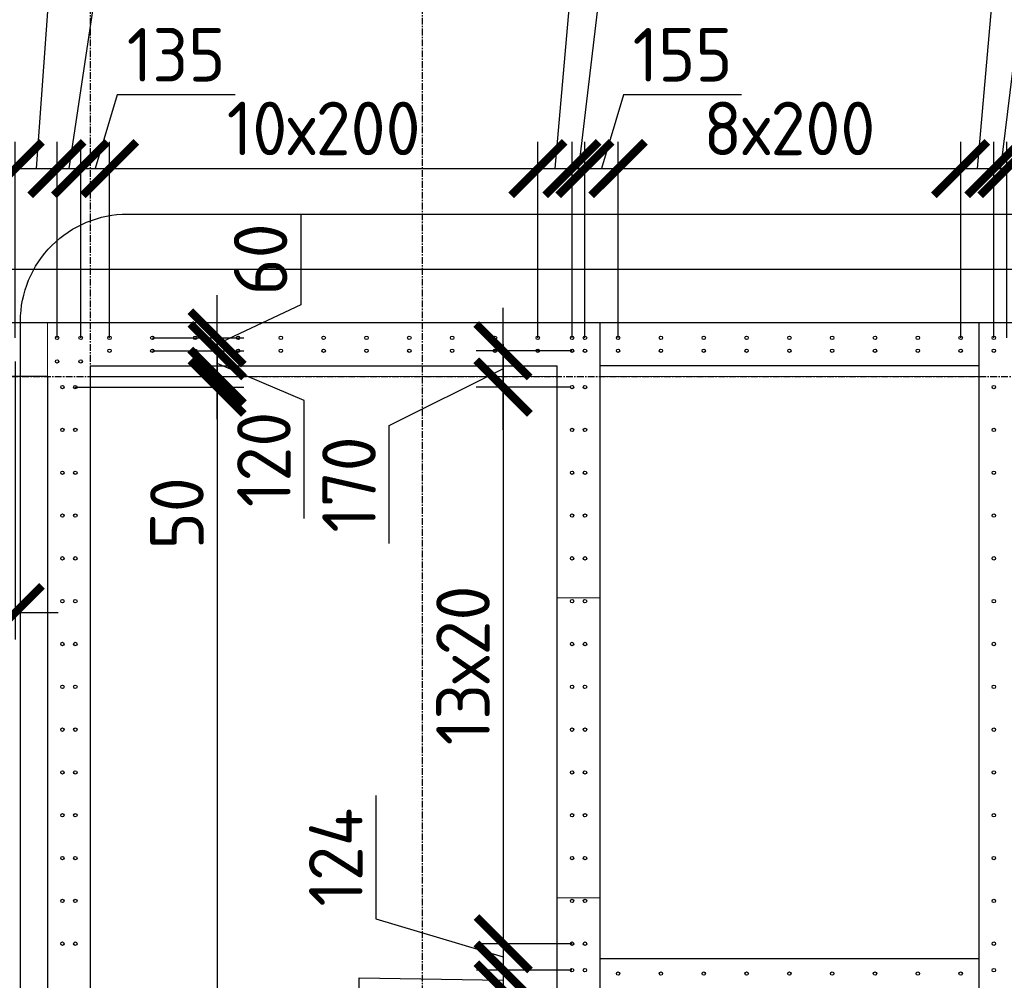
# Model space of a CAD drawing. Header units: millimetres. Extents: x -93479 to 1057970, y -66333 to 172656.
# Tile 454 of 473: x 997530 to 1002128, y 49840 to 54328. Entities that reach past the tile are written whole.
import ezdxf

# ---------------------------------------------------------------- set-up
doc = ezdxf.new("R2010")
doc.units = ezdxf.units.MM
doc.linetypes.add('______5', pattern=[1100, 800, -100, 100, -100])
doc.linetypes.add('осевая', pattern=[50.8, 31.75, -6.35, 6.35, -6.35])
for name, color, linetype, lineweight in [('0 Фундамент', 5, 'Continuous', 30), ('1 Стены', 3, 'Continuous', 30), ('Оси', 40, '______5', 18), ('размер', 1, 'Continuous', 25), ('РАЗМЕРЫ', 7, 'Continuous', 9), ('СТЕНЫ', 3, 'Continuous', 30)]:
    doc.layers.add(name, color=color, linetype=linetype, lineweight=lineweight)
doc.styles.add('GOST-2.304_Type-B', font='GOST_Common.ttf')
doc.dimstyles.new('СПДС', dxfattribs={"dimscale": 100, "dimtxt": 2.5, "dimasz": 2.5, "dimexe": 1.25, "dimexo": 0, "dimtad": 1, "dimdec": 0, "dimtxsty": 'GOST-2.304_Type-B', "dimblk": 'ARCHTICK', "dimcen": 2.5, "dimdle": 2, "dimadec": 0, "dimazin": 2, "dimtfac": 0.75, "dimtdec": 0, "dimtmove": 1, "dimatfit": 3, "dimfxl": 1, "dimtolj": 1, "dimarcsym": 1})

# ---------------------------------------------------------------- blocks, each defined once
blk = doc.blocks.new('_ArchTick')
at = {"color": 0, "linetype": 'ByBlock', "const_width": 0.15}
blk.add_lwpolyline([(-0.5, -0.5), (0.5, 0.5)], dxfattribs=at)
blk = doc.blocks.new('*D1249')
at = {"layer": 'DEFPOINTS', "color": 0, "ltscale": 100, "transparency": 16777216}
for p in [(995309.2, 52731.4), (997509.2, 52731.4), (997509.2, 51558)]:
    blk.add_point(p, dxfattribs=at)
at = {"layer": 'РАЗМЕРЫ', "color": 0, "lineweight": -2, "transparency": 16777216}
for p, q in [((995309.2, 52731.4), (995309.2, 51433)), ((997509.2, 52731.4), (997509.2, 51433)), ((995109.2, 51558), (997709.2, 51558))]:
    blk.add_line(p, q, dxfattribs=at)
at = {"layer": 'РАЗМЕРЫ', "color": 0, "lineweight": -2, "ltscale": 100, "transparency": 16777216, "xscale": 250, "yscale": 250, "zscale": 250, "rotation": 180}
blk.add_blockref('_ArchTick', (995309.2, 51558), dxfattribs=at)
at = {"layer": 'РАЗМЕРЫ', "color": 0, "lineweight": -2, "ltscale": 100, "transparency": 16777216, "xscale": 250, "yscale": 250, "zscale": 250}
blk.add_blockref('_ArchTick', (997509.2, 51558), dxfattribs=at)
at = {"layer": 'РАЗМЕРЫ', "color": 0, "ltscale": 100, "transparency": 16777216, "insert": (996409.2, 51745.6), "char_height": 250, "attachment_point": 5, "style": 'GOST-2.304_Type-B'}
blk.add_mtext('\\A1;11х200', dxfattribs=at)
blk = doc.blocks.new('*D1304')
at = {"layer": 'DEFPOINTS', "color": 0, "ltscale": 100, "transparency": 16777216}
for p in [(997704.2, 53632.3), (997509.2, 52841.7), (997704.2, 52841.7)]:
    blk.add_point(p, dxfattribs=at)
at = {"layer": 'РАЗМЕРЫ', "color": 0, "lineweight": -2, "transparency": 16777216}
for p, q in [((997697.3, 54893.7), (997606.7, 53632.3)), ((998247.7, 54893.7), (997697.3, 54893.7)), ((997509.2, 52841.7), (997509.2, 53757.3)), ((997704.2, 52841.7), (997704.2, 53757.3)), ((997309.2, 53632.3), (997904.2, 53632.3))]:
    blk.add_line(p, q, dxfattribs=at)
at = {"layer": 'РАЗМЕРЫ', "color": 0, "lineweight": -2, "ltscale": 100, "transparency": 16777216, "xscale": 250, "yscale": 250, "zscale": 250, "rotation": 180}
blk.add_blockref('_ArchTick', (997509.2, 53632.3), dxfattribs=at)
at = {"layer": 'РАЗМЕРЫ', "color": 0, "lineweight": -2, "ltscale": 100, "transparency": 16777216, "xscale": 250, "yscale": 250, "zscale": 250}
blk.add_blockref('_ArchTick', (997704.2, 53632.3), dxfattribs=at)
at = {"layer": 'РАЗМЕРЫ', "color": 0, "ltscale": 100, "transparency": 16777216, "insert": (997972.5, 55081.4), "char_height": 250, "attachment_point": 5, "style": 'GOST-2.304_Type-B'}
blk.add_mtext('\\A1;195', dxfattribs=at)
blk = doc.blocks.new('*D1305')
at = {"layer": 'DEFPOINTS', "color": 0, "ltscale": 100, "transparency": 16777216}
for p in [(997814.5, 53632.3), (997704.2, 52841.7), (997814.5, 52841.7)]:
    blk.add_point(p, dxfattribs=at)
at = {"layer": 'РАЗМЕРЫ', "color": 0, "lineweight": -2, "transparency": 16777216}
for p, q in [((997887.5, 54489.3), (997759.4, 53632.3)), ((998387.9, 54489.3), (997887.5, 54489.3)), ((997704.2, 52841.7), (997704.2, 53757.3)), ((997814.5, 52841.7), (997814.5, 53757.3)), ((997504.2, 53632.3), (998014.5, 53632.3))]:
    blk.add_line(p, q, dxfattribs=at)
at = {"layer": 'РАЗМЕРЫ', "color": 0, "lineweight": -2, "ltscale": 100, "transparency": 16777216, "xscale": 250, "yscale": 250, "zscale": 250}
blk.add_blockref('_ArchTick', (997704.2, 53632.3), dxfattribs=at)
at = {"layer": 'РАЗМЕРЫ', "color": 0, "lineweight": -2, "ltscale": 100, "transparency": 16777216, "xscale": 250, "yscale": 250, "zscale": 250, "rotation": 180}
blk.add_blockref('_ArchTick', (997814.5, 53632.3), dxfattribs=at)
at = {"layer": 'РАЗМЕРЫ', "color": 0, "ltscale": 100, "transparency": 16777216, "insert": (998137.7, 54676.9), "char_height": 250, "attachment_point": 5, "style": 'GOST-2.304_Type-B'}
blk.add_mtext('\\A1;110', dxfattribs=at)
blk = doc.blocks.new('*D1306')
at = {"layer": 'DEFPOINTS', "color": 0, "ltscale": 100, "transparency": 16777216}
for p in [(997949.3, 53632.3), (997814.5, 52841.7), (997949.3, 52841.7)]:
    blk.add_point(p, dxfattribs=at)
at = {"layer": 'РАЗМЕРЫ', "color": 0, "lineweight": -2, "transparency": 16777216}
for p, q in [((997985.1, 53976.1), (997881.9, 53632.3)), ((998535.5, 53976.1), (997985.1, 53976.1)), ((997814.5, 52841.7), (997814.5, 53757.3)), ((997949.3, 52841.7), (997949.3, 53757.3)), ((997614.5, 53632.3), (998149.3, 53632.3))]:
    blk.add_line(p, q, dxfattribs=at)
at = {"layer": 'РАЗМЕРЫ', "color": 0, "lineweight": -2, "ltscale": 100, "transparency": 16777216, "xscale": 250, "yscale": 250, "zscale": 250, "rotation": 180}
blk.add_blockref('_ArchTick', (997814.5, 53632.3), dxfattribs=at)
at = {"layer": 'РАЗМЕРЫ', "color": 0, "lineweight": -2, "ltscale": 100, "transparency": 16777216, "xscale": 250, "yscale": 250, "zscale": 250}
blk.add_blockref('_ArchTick', (997949.3, 53632.3), dxfattribs=at)
at = {"layer": 'РАЗМЕРЫ', "color": 0, "ltscale": 100, "transparency": 16777216, "insert": (998260.3, 54163.8), "char_height": 250, "attachment_point": 5, "style": 'GOST-2.304_Type-B'}
blk.add_mtext('\\A1;135', dxfattribs=at)
blk = doc.blocks.new('*D1307')
at = {"layer": 'DEFPOINTS', "color": 0, "ltscale": 100, "transparency": 16777216}
for p in [(999949.3, 53632.3), (997949.3, 52841.7), (999949.3, 52841.7)]:
    blk.add_point(p, dxfattribs=at)
at = {"layer": 'РАЗМЕРЫ', "color": 0, "lineweight": -2, "transparency": 16777216}
for p, q in [((997949.3, 52841.7), (997949.3, 53757.3)), ((999949.3, 52841.7), (999949.3, 53757.3)), ((997749.3, 53632.3), (1000149.3, 53632.3))]:
    blk.add_line(p, q, dxfattribs=at)
at = {"layer": 'РАЗМЕРЫ', "color": 0, "lineweight": -2, "ltscale": 100, "transparency": 16777216, "xscale": 250, "yscale": 250, "zscale": 250, "rotation": 180}
blk.add_blockref('_ArchTick', (997949.3, 53632.3), dxfattribs=at)
at = {"layer": 'РАЗМЕРЫ', "color": 0, "lineweight": -2, "ltscale": 100, "transparency": 16777216, "xscale": 250, "yscale": 250, "zscale": 250}
blk.add_blockref('_ArchTick', (999949.3, 53632.3), dxfattribs=at)
at = {"layer": 'РАЗМЕРЫ', "color": 0, "ltscale": 100, "transparency": 16777216, "insert": (998949.3, 53819.9), "char_height": 250, "attachment_point": 5, "style": 'GOST-2.304_Type-B'}
blk.add_mtext('\\A1;10х200', dxfattribs=at)
blk = doc.blocks.new('*D1308')
at = {"layer": 'DEFPOINTS', "color": 0, "ltscale": 100, "transparency": 16777216}
for p in [(1000109.3, 53632.3), (999949.3, 52841.7), (1000109.3, 52841.7)]:
    blk.add_point(p, dxfattribs=at)
at = {"layer": 'РАЗМЕРЫ', "color": 0, "lineweight": -2, "transparency": 16777216}
for p, q in [((1000132.5, 54816.7), (1000029.3, 53632.3)), ((1000682.9, 54816.7), (1000132.5, 54816.7)), ((999949.3, 52841.7), (999949.3, 53757.3)), ((1000109.3, 52841.7), (1000109.3, 53757.3)), ((999749.3, 53632.3), (1000309.3, 53632.3))]:
    blk.add_line(p, q, dxfattribs=at)
at = {"layer": 'РАЗМЕРЫ', "color": 0, "lineweight": -2, "ltscale": 100, "transparency": 16777216, "xscale": 250, "yscale": 250, "zscale": 250, "rotation": 180}
blk.add_blockref('_ArchTick', (999949.3, 53632.3), dxfattribs=at)
at = {"layer": 'РАЗМЕРЫ', "color": 0, "lineweight": -2, "ltscale": 100, "transparency": 16777216, "xscale": 250, "yscale": 250, "zscale": 250}
blk.add_blockref('_ArchTick', (1000109.3, 53632.3), dxfattribs=at)
at = {"layer": 'РАЗМЕРЫ', "color": 0, "ltscale": 100, "transparency": 16777216, "insert": (1000407.7, 55004.3), "char_height": 250, "attachment_point": 5, "style": 'GOST-2.304_Type-B'}
blk.add_mtext('\\A1;160', dxfattribs=at)
blk = doc.blocks.new('*D1309')
at = {"layer": 'DEFPOINTS', "color": 0, "ltscale": 100, "transparency": 16777216}
for p in [(1000169.7, 53632.3), (1000109.3, 52841.7), (1000169.7, 52841.7)]:
    blk.add_point(p, dxfattribs=at)
at = {"layer": 'РАЗМЕРЫ', "color": 0, "lineweight": -2, "transparency": 16777216}
for p, q in [((1000242.6, 54501.6), (1000139.5, 53632.3)), ((1000667.9, 54501.6), (1000242.6, 54501.6)), ((1000109.3, 52841.7), (1000109.3, 53757.3)), ((1000169.7, 52841.7), (1000169.7, 53757.3)), ((999909.3, 53632.3), (1000369.7, 53632.3))]:
    blk.add_line(p, q, dxfattribs=at)
at = {"layer": 'РАЗМЕРЫ', "color": 0, "lineweight": -2, "ltscale": 100, "transparency": 16777216, "xscale": 250, "yscale": 250, "zscale": 250}
blk.add_blockref('_ArchTick', (1000109.3, 53632.3), dxfattribs=at)
at = {"layer": 'РАЗМЕРЫ', "color": 0, "lineweight": -2, "ltscale": 100, "transparency": 16777216, "xscale": 250, "yscale": 250, "zscale": 250, "rotation": 180}
blk.add_blockref('_ArchTick', (1000169.7, 53632.3), dxfattribs=at)
at = {"layer": 'РАЗМЕРЫ', "color": 0, "ltscale": 100, "transparency": 16777216, "insert": (1000455.3, 54689.2), "char_height": 250, "attachment_point": 5, "style": 'GOST-2.304_Type-B'}
blk.add_mtext('\\A1;60', dxfattribs=at)
blk = doc.blocks.new('*D1310')
at = {"layer": 'DEFPOINTS', "color": 0, "ltscale": 100, "transparency": 16777216}
for p in [(1000324.3, 53632.3), (1000169.7, 52841.7), (1000324.3, 52841.7)]:
    blk.add_point(p, dxfattribs=at)
at = {"layer": 'РАЗМЕРЫ', "color": 0, "lineweight": -2, "transparency": 16777216}
for p, q in [((1000350.2, 53976.1), (1000247, 53632.3)), ((1000900.6, 53976.1), (1000350.2, 53976.1)), ((1000169.7, 52841.7), (1000169.7, 53757.3)), ((1000324.3, 52841.7), (1000324.3, 53757.3)), ((999969.7, 53632.3), (1000524.3, 53632.3))]:
    blk.add_line(p, q, dxfattribs=at)
at = {"layer": 'РАЗМЕРЫ', "color": 0, "lineweight": -2, "ltscale": 100, "transparency": 16777216, "xscale": 250, "yscale": 250, "zscale": 250, "rotation": 180}
blk.add_blockref('_ArchTick', (1000169.7, 53632.3), dxfattribs=at)
at = {"layer": 'РАЗМЕРЫ', "color": 0, "lineweight": -2, "ltscale": 100, "transparency": 16777216, "xscale": 250, "yscale": 250, "zscale": 250}
blk.add_blockref('_ArchTick', (1000324.3, 53632.3), dxfattribs=at)
at = {"layer": 'РАЗМЕРЫ', "color": 0, "ltscale": 100, "transparency": 16777216, "insert": (1000625.4, 54163.8), "char_height": 250, "attachment_point": 5, "style": 'GOST-2.304_Type-B'}
blk.add_mtext('\\A1;155', dxfattribs=at)
blk = doc.blocks.new('*D1311')
at = {"layer": 'DEFPOINTS', "color": 0, "ltscale": 100, "transparency": 16777216}
for p in [(1001924.3, 53632.3), (1000324.3, 52841.7), (1001924.3, 52841.7)]:
    blk.add_point(p, dxfattribs=at)
at = {"layer": 'РАЗМЕРЫ', "color": 0, "lineweight": -2, "transparency": 16777216}
for p, q in [((1000324.3, 52841.7), (1000324.3, 53757.3)), ((1001924.3, 52841.7), (1001924.3, 53757.3)), ((1000124.3, 53632.3), (1002124.3, 53632.3))]:
    blk.add_line(p, q, dxfattribs=at)
at = {"layer": 'РАЗМЕРЫ', "color": 0, "lineweight": -2, "ltscale": 100, "transparency": 16777216, "xscale": 250, "yscale": 250, "zscale": 250, "rotation": 180}
blk.add_blockref('_ArchTick', (1000324.3, 53632.3), dxfattribs=at)
at = {"layer": 'РАЗМЕРЫ', "color": 0, "lineweight": -2, "ltscale": 100, "transparency": 16777216, "xscale": 250, "yscale": 250, "zscale": 250}
blk.add_blockref('_ArchTick', (1001924.3, 53632.3), dxfattribs=at)
at = {"layer": 'РАЗМЕРЫ', "color": 0, "ltscale": 100, "transparency": 16777216, "insert": (1001124.3, 53819.9), "char_height": 250, "attachment_point": 5, "style": 'GOST-2.304_Type-B'}
blk.add_mtext('\\A1;8х200', dxfattribs=at)
blk = doc.blocks.new('*D1312')
at = {"layer": 'DEFPOINTS', "color": 0, "ltscale": 100, "transparency": 16777216}
for p in [(1002079.3, 53632.3), (1001924.3, 52841.7), (1002079.3, 52841.7)]:
    blk.add_point(p, dxfattribs=at)
at = {"layer": 'РАЗМЕРЫ', "color": 0, "lineweight": -2, "transparency": 16777216}
for p, q in [((1002105, 54820.7), (1002001.8, 53632.3)), ((1002655.4, 54820.7), (1002105, 54820.7)), ((1001924.3, 52841.7), (1001924.3, 53757.3)), ((1002079.3, 52841.7), (1002079.3, 53757.3)), ((1001724.3, 53632.3), (1002279.3, 53632.3))]:
    blk.add_line(p, q, dxfattribs=at)
at = {"layer": 'РАЗМЕРЫ', "color": 0, "lineweight": -2, "ltscale": 100, "transparency": 16777216, "xscale": 250, "yscale": 250, "zscale": 250, "rotation": 180}
blk.add_blockref('_ArchTick', (1001924.3, 53632.3), dxfattribs=at)
at = {"layer": 'РАЗМЕРЫ', "color": 0, "lineweight": -2, "ltscale": 100, "transparency": 16777216, "xscale": 250, "yscale": 250, "zscale": 250}
blk.add_blockref('_ArchTick', (1002079.3, 53632.3), dxfattribs=at)
at = {"layer": 'РАЗМЕРЫ', "color": 0, "ltscale": 100, "transparency": 16777216, "insert": (1002380.2, 55008.4), "char_height": 250, "attachment_point": 5, "style": 'GOST-2.304_Type-B'}
blk.add_mtext('\\A1;155', dxfattribs=at)
blk = doc.blocks.new('*D1313')
at = {"layer": 'DEFPOINTS', "color": 0, "ltscale": 100, "transparency": 16777216}
for p in [(1002139.7, 53632.3), (1002079.3, 52841.7), (1002139.7, 52841.7)]:
    blk.add_point(p, dxfattribs=at)
at = {"layer": 'РАЗМЕРЫ', "color": 0, "lineweight": -2, "transparency": 16777216}
for p, q in [((1002212.6, 54471.6), (1002109.5, 53632.3)), ((1002637.9, 54471.6), (1002212.6, 54471.6)), ((1002079.3, 52841.7), (1002079.3, 53757.3)), ((1002139.7, 52841.7), (1002139.7, 53757.3)), ((1001879.3, 53632.3), (1002339.7, 53632.3))]:
    blk.add_line(p, q, dxfattribs=at)
at = {"layer": 'РАЗМЕРЫ', "color": 0, "lineweight": -2, "ltscale": 100, "transparency": 16777216, "xscale": 250, "yscale": 250, "zscale": 250}
blk.add_blockref('_ArchTick', (1002079.3, 53632.3), dxfattribs=at)
at = {"layer": 'РАЗМЕРЫ', "color": 0, "lineweight": -2, "ltscale": 100, "transparency": 16777216, "xscale": 250, "yscale": 250, "zscale": 250, "rotation": 180}
blk.add_blockref('_ArchTick', (1002139.7, 53632.3), dxfattribs=at)
at = {"layer": 'РАЗМЕРЫ', "color": 0, "ltscale": 100, "transparency": 16777216, "insert": (1002425.3, 54659.3), "char_height": 250, "attachment_point": 5, "style": 'GOST-2.304_Type-B'}
blk.add_mtext('\\A1;60', dxfattribs=at)
blk = doc.blocks.new('*D1314')
at = {"layer": 'DEFPOINTS', "color": 0, "ltscale": 100, "transparency": 16777216}
for p in [(1002334.3, 53632.3), (1002139.7, 52841.7), (1002334.3, 52841.7)]:
    blk.add_point(p, dxfattribs=at)
at = {"layer": 'РАЗМЕРЫ', "color": 0, "lineweight": -2, "transparency": 16777216}
for p, q in [((1002340.2, 53976.1), (1002237, 53632.3)), ((1002890.6, 53976.1), (1002340.2, 53976.1)), ((1002139.7, 52841.7), (1002139.7, 53757.3)), ((1002334.3, 52841.7), (1002334.3, 53757.3)), ((1001939.7, 53632.3), (1002534.3, 53632.3))]:
    blk.add_line(p, q, dxfattribs=at)
at = {"layer": 'РАЗМЕРЫ', "color": 0, "lineweight": -2, "ltscale": 100, "transparency": 16777216, "xscale": 250, "yscale": 250, "zscale": 250, "rotation": 180}
blk.add_blockref('_ArchTick', (1002139.7, 53632.3), dxfattribs=at)
at = {"layer": 'РАЗМЕРЫ', "color": 0, "lineweight": -2, "ltscale": 100, "transparency": 16777216, "xscale": 250, "yscale": 250, "zscale": 250}
blk.add_blockref('_ArchTick', (1002334.3, 53632.3), dxfattribs=at)
at = {"layer": 'РАЗМЕРЫ', "color": 0, "ltscale": 100, "transparency": 16777216, "insert": (1002615.4, 54163.8), "char_height": 250, "attachment_point": 5, "style": 'GOST-2.304_Type-B'}
blk.add_mtext('\\A1;195', dxfattribs=at)
blk = doc.blocks.new('*D1319')
at = {"layer": 'DEFPOINTS', "color": 0, "ltscale": 100, "transparency": 16777216}
for p in [(997859.2, 52661.4), (997789.5, 52611.4), (998451.6, 52611.4)]:
    blk.add_point(p, dxfattribs=at)
at = {"layer": 'РАЗМЕРЫ', "color": 0, "lineweight": -2, "transparency": 16777216}
for p, q in [((998451.6, 52861.4), (998451.6, 52411.4)), ((997859.2, 52661.4), (998576.6, 52661.4)), ((997789.5, 52611.4), (998576.6, 52611.4)), ((998451.6, 52611.4), (998451.6, 51809.5))]:
    blk.add_line(p, q, dxfattribs=at)
at = {"layer": 'РАЗМЕРЫ', "color": 0, "lineweight": -2, "ltscale": 100, "transparency": 16777216, "xscale": 250, "yscale": 250, "zscale": 250}
for p, rotation in [((998451.6, 52661.4), 270), ((998451.6, 52611.4), 90)]:
    blk.add_blockref('_ArchTick', p, dxfattribs=dict(at, rotation=rotation))
at = {"layer": 'РАЗМЕРЫ', "color": 0, "ltscale": 100, "transparency": 16777216, "insert": (998264, 52022.1), "char_height": 250, "attachment_point": 5, "rotation": 90, "style": 'GOST-2.304_Type-B'}
blk.add_mtext('\\A1;50', dxfattribs=at)
blk = doc.blocks.new('*D1320')
at = {"layer": 'DEFPOINTS', "color": 0, "ltscale": 100, "transparency": 16777216}
for p in [(997839.3, 52611.4), (997889.5, 45811.4), (998451.6, 45811.4)]:
    blk.add_point(p, dxfattribs=at)
at = {"layer": 'РАЗМЕРЫ', "color": 0, "lineweight": -2, "transparency": 16777216}
for p, q in [((998451.6, 52811.4), (998451.6, 45611.4)), ((997839.3, 52611.4), (998576.6, 52611.4)), ((997889.5, 45811.4), (998576.6, 45811.4))]:
    blk.add_line(p, q, dxfattribs=at)
at = {"layer": 'РАЗМЕРЫ', "color": 0, "lineweight": -2, "ltscale": 100, "transparency": 16777216, "xscale": 250, "yscale": 250, "zscale": 250}
for p, rotation in [((998451.6, 52611.4), 90), ((998451.6, 45811.4), 270)]:
    blk.add_blockref('_ArchTick', p, dxfattribs=dict(at, rotation=rotation))
at = {"layer": 'РАЗМЕРЫ', "color": 0, "ltscale": 100, "transparency": 16777216, "insert": (998264, 49211.4), "char_height": 250, "attachment_point": 5, "rotation": 90, "style": 'GOST-2.304_Type-B'}
blk.add_mtext('\\A1;34х200', dxfattribs=at)
blk = doc.blocks.new('*D1325')
at = {"layer": 'DEFPOINTS', "color": 0, "ltscale": 100, "transparency": 16777216}
for p in [(1000109.3, 52781.4), (999786.7, 52611.4), (1000101.3, 52611.4)]:
    blk.add_point(p, dxfattribs=at)
at = {"layer": 'РАЗМЕРЫ', "color": 0, "lineweight": -2, "transparency": 16777216}
for p, q in [((999786.7, 52981.4), (999786.7, 52411.4)), ((1000109.3, 52781.4), (999661.7, 52781.4)), ((999255.4, 52431.7), (999786.7, 52696.4)), ((1000101.3, 52611.4), (999661.7, 52611.4)), ((999255.4, 51881.2), (999255.4, 52431.7))]:
    blk.add_line(p, q, dxfattribs=at)
at = {"layer": 'РАЗМЕРЫ', "color": 0, "lineweight": -2, "ltscale": 100, "transparency": 16777216, "xscale": 250, "yscale": 250, "zscale": 250}
for p, rotation in [((999786.7, 52781.4), 90), ((999786.7, 52611.4), 270)]:
    blk.add_blockref('_ArchTick', p, dxfattribs=dict(at, rotation=rotation))
at = {"layer": 'РАЗМЕРЫ', "color": 0, "ltscale": 100, "transparency": 16777216, "insert": (999067.6, 52156.4), "char_height": 250, "attachment_point": 5, "rotation": 90, "style": 'GOST-2.304_Type-B'}
blk.add_mtext('\\A1;170', dxfattribs=at)
blk = doc.blocks.new('*D1326')
at = {"layer": 'DEFPOINTS', "color": 0, "ltscale": 100, "transparency": 16777216}
for p in [(1000101.3, 52611.4), (999787.7, 50011.4), (1000109.3, 50011.4)]:
    blk.add_point(p, dxfattribs=at)
at = {"layer": 'РАЗМЕРЫ', "color": 0, "lineweight": -2, "transparency": 16777216}
for p, q in [((999787.7, 52811.4), (999787.7, 49811.4)), ((1000101.3, 52611.4), (999662.7, 52611.4)), ((1000109.3, 50011.4), (999662.7, 50011.4))]:
    blk.add_line(p, q, dxfattribs=at)
at = {"layer": 'РАЗМЕРЫ', "color": 0, "lineweight": -2, "ltscale": 100, "transparency": 16777216, "xscale": 250, "yscale": 250, "zscale": 250}
for p, rotation in [((999787.7, 52611.4), 90), ((999787.7, 50011.4), 270)]:
    blk.add_blockref('_ArchTick', p, dxfattribs=dict(at, rotation=rotation))
at = {"layer": 'РАЗМЕРЫ', "color": 0, "ltscale": 100, "transparency": 16777216, "insert": (999600.1, 51311.4), "char_height": 250, "attachment_point": 5, "rotation": 90, "style": 'GOST-2.304_Type-B'}
blk.add_mtext('\\A1;13х20', dxfattribs=at)
blk = doc.blocks.new('*D1327')
at = {"layer": 'DEFPOINTS', "color": 0, "ltscale": 100, "transparency": 16777216}
for p in [(1000109.3, 50011.4), (999787.7, 49887.7), (1000109, 49887.7)]:
    blk.add_point(p, dxfattribs=at)
at = {"layer": 'РАЗМЕРЫ', "color": 0, "lineweight": -2, "transparency": 16777216}
for p, q in [((999193.6, 50703.2), (999193.6, 50127.8)), ((999787.7, 50211.4), (999787.7, 49687.7)), ((999193.6, 50127.8), (999787.7, 49949.5)), ((1000109.3, 50011.4), (999662.7, 50011.4)), ((1000109, 49887.7), (999662.7, 49887.7))]:
    blk.add_line(p, q, dxfattribs=at)
at = {"layer": 'РАЗМЕРЫ', "color": 0, "lineweight": -2, "ltscale": 100, "transparency": 16777216, "xscale": 250, "yscale": 250, "zscale": 250}
for p, rotation in [((999787.7, 50011.4), 270), ((999787.7, 49887.7), 90)]:
    blk.add_blockref('_ArchTick', p, dxfattribs=dict(at, rotation=rotation))
at = {"layer": 'РАЗМЕРЫ', "color": 0, "ltscale": 100, "transparency": 16777216, "insert": (999005.9, 50415.5), "char_height": 250, "attachment_point": 5, "rotation": 90, "style": 'GOST-2.304_Type-B'}
blk.add_mtext('\\A1;124', dxfattribs=at)
blk = doc.blocks.new('*D1328')
at = {"layer": 'DEFPOINTS', "color": 0, "ltscale": 100, "transparency": 16777216}
for p in [(1000109, 49887.7), (999787.7, 49795.4), (1000109, 49795.4)]:
    blk.add_point(p, dxfattribs=at)
at = {"layer": 'РАЗМЕРЫ', "color": 0, "lineweight": -2, "transparency": 16777216}
for p, q in [((999787.7, 50087.7), (999787.7, 49595.4)), ((999115.6, 49427.3), (999115.6, 49852.6)), ((999115.6, 49852.6), (999787.7, 49841.5)), ((1000109, 49887.7), (999662.7, 49887.7)), ((1000109, 49795.4), (999662.7, 49795.4))]:
    blk.add_line(p, q, dxfattribs=at)
at = {"layer": 'РАЗМЕРЫ', "color": 0, "lineweight": -2, "ltscale": 100, "transparency": 16777216, "xscale": 250, "yscale": 250, "zscale": 250}
for p, rotation in [((999787.7, 49887.7), 270), ((999787.7, 49795.4), 90)]:
    blk.add_blockref('_ArchTick', p, dxfattribs=dict(at, rotation=rotation))
at = {"layer": 'РАЗМЕРЫ', "color": 0, "ltscale": 100, "transparency": 16777216, "insert": (998928, 49639.9), "char_height": 250, "attachment_point": 5, "rotation": 90, "style": 'GOST-2.304_Type-B'}
blk.add_mtext('\\A1;92', dxfattribs=at)
blk = doc.blocks.new('*D1329')
at = {"layer": 'DEFPOINTS', "color": 0, "ltscale": 100, "transparency": 16777216}
for p in [(1000109, 49795.4), (999787.7, 49611.4), (1000109.3, 49611.4)]:
    blk.add_point(p, dxfattribs=at)
at = {"layer": 'РАЗМЕРЫ', "color": 0, "lineweight": -2, "transparency": 16777216}
for p, q in [((999787.7, 49995.4), (999787.7, 49411.4)), ((1000109, 49795.4), (999662.7, 49795.4)), ((999206.9, 49510.4), (999787.7, 49703.4)), ((1000109.3, 49611.4), (999662.7, 49611.4)), ((999206.9, 48934.9), (999206.9, 49510.4))]:
    blk.add_line(p, q, dxfattribs=at)
at = {"layer": 'РАЗМЕРЫ', "color": 0, "lineweight": -2, "ltscale": 100, "transparency": 16777216, "xscale": 250, "yscale": 250, "zscale": 250}
for p, rotation in [((999787.7, 49795.4), 90), ((999787.7, 49611.4), 270)]:
    blk.add_blockref('_ArchTick', p, dxfattribs=dict(at, rotation=rotation))
at = {"layer": 'РАЗМЕРЫ', "color": 0, "ltscale": 100, "transparency": 16777216, "insert": (999019.4, 49222.6), "char_height": 250, "attachment_point": 5, "rotation": 90, "style": 'GOST-2.304_Type-B'}
blk.add_mtext('\\A1;184', dxfattribs=at)
blk = doc.blocks.new('оси2')
at = {"layer": 'Оси', "color": 7, "linetype": 'осевая', "lineweight": 25, "transparency": 33554687}
for p, q in [((1003495.5, 5465.4), (1003495.5, -20739.3)), ((1005045.5, 5465.4), (1005045.5, -20739.3)), ((979200, 1707.1), (1032582.1, 1707.1))]:
    blk.add_line(p, q, dxfattribs=at)
blk = doc.blocks.new('*D1453')
at = {"layer": 'DEFPOINTS', "color": 0, "ltscale": 100, "transparency": 16777216}
for p in [(998149.3, 52781.4), (998451.6, 52781.4), (997859.2, 52661.4)]:
    blk.add_point(p, dxfattribs=at)
at = {"layer": 'РАЗМЕРЫ', "color": 0, "lineweight": -2, "transparency": 16777216}
for p, q in [((998451.6, 52461.4), (998451.6, 52981.4)), ((998149.3, 52781.4), (998576.6, 52781.4)), ((998857.9, 52548.8), (998451.6, 52721.4)), ((997859.2, 52661.4), (998576.6, 52661.4)), ((998857.9, 51998.4), (998857.9, 52548.8))]:
    blk.add_line(p, q, dxfattribs=at)
at = {"layer": 'РАЗМЕРЫ', "color": 0, "lineweight": -2, "ltscale": 100, "transparency": 16777216, "xscale": 250, "yscale": 250, "zscale": 250}
for p, rotation in [((998451.6, 52781.4), 270), ((998451.6, 52661.4), 90)]:
    blk.add_blockref('_ArchTick', p, dxfattribs=dict(at, rotation=rotation))
at = {"layer": 'РАЗМЕРЫ', "color": 0, "ltscale": 100, "transparency": 16777216, "insert": (998670.2, 52273.6), "char_height": 250, "attachment_point": 5, "rotation": 90, "style": 'GOST-2.304_Type-B'}
blk.add_mtext('\\A1;120', dxfattribs=at)
blk = doc.blocks.new('*D1454')
at = {"layer": 'DEFPOINTS', "color": 0, "ltscale": 100, "transparency": 16777216}
for p in [(998149.3, 52841.7), (998451.6, 52841.7), (998149.3, 52781.4)]:
    blk.add_point(p, dxfattribs=at)
at = {"layer": 'РАЗМЕРЫ', "color": 0, "lineweight": -2, "transparency": 16777216}
for p, q in [((998842.4, 53421), (998842.4, 52995.7)), ((998451.6, 52581.4), (998451.6, 53041.7)), ((998842.4, 52995.7), (998451.6, 52811.5)), ((998149.3, 52841.7), (998576.6, 52841.7)), ((998149.3, 52781.4), (998576.6, 52781.4))]:
    blk.add_line(p, q, dxfattribs=at)
at = {"layer": 'РАЗМЕРЫ', "color": 0, "lineweight": -2, "ltscale": 100, "transparency": 16777216, "xscale": 250, "yscale": 250, "zscale": 250}
for p, rotation in [((998451.6, 52841.7), 270), ((998451.6, 52781.4), 90)]:
    blk.add_blockref('_ArchTick', p, dxfattribs=dict(at, rotation=rotation))
at = {"layer": 'РАЗМЕРЫ', "color": 0, "ltscale": 100, "transparency": 16777216, "insert": (998654.8, 53208.3), "char_height": 250, "attachment_point": 5, "rotation": 90, "style": 'GOST-2.304_Type-B'}
blk.add_mtext('\\A1;60', dxfattribs=at)

msp = doc.modelspace()

# ---------------------------------------------------------------- linework, layer by layer
at = {"layer": '0 Фундамент', "color": 7}
msp.add_lwpolyline([(1014559.3, 53161.4), (984639.3, 53161.4)], dxfattribs=at)
at = {"layer": '1 Стены', "color": 7, "lineweight": 0}
for p, q in [((997659.3, 45261.4, -360), (997659.3, 52911.4, -360)), ((997659.3, 52911.4, -360), (1005009.3, 52911.4, -360)), ((1000039.3, 52661.4, -360), (997859.3, 52661.4, -360)), ((997859.3, 52661.4, -360), (997859.3, 45261.4, -360)), ((1000039.3, 45961.4, -360), (1000039.3, 52661.4, -360)), ((1000239.3, 52661.4, -360), (1002009.3, 52661.4, -160)), ((1000239.3, 49941.4, -160), (1002009.3, 49941.4, -360))]:
    msp.add_line(p, q, dxfattribs=at)
at = {"layer": '1 Стены', "color": 7, "lineweight": 0, "elevation": -160}
for points in [[(1002009.3, 49941.4), (1002009.3, 52911.4)], [(1000239.3, 52661.4), (1000239.3, 49941.4)]]:
    msp.add_lwpolyline(points, dxfattribs=at)
at = {"layer": '1 Стены', "color": 7, "lineweight": 0}
msp.add_lwpolyline([(1000238.9, 51626.4), (1000038.9, 51626.4), (1000038.9, 50226.4), (1000238.9, 50226.4)], close=True, dxfattribs=at)
at = {"layer": 'размер', "color": 7, "lineweight": 30}
msp.add_lwpolyline([(998033.4, 53419.7), (1004760.5, 53419.7, -0.414214), (1005260.5, 52919.7), (1005260.5, 46445.8, -0.414214), (1004760.5, 45945.8), (998033.4, 45945.8, -0.414214), (997533.4, 46445.8), (997533.4, 52919.7, -0.414214)], format="xyb", close=True, dxfattribs=at)
at = {"layer": 'РАЗМЕРЫ', "color": 7, "linetype": 'Continuous', "lineweight": 30}
for centre in [(997704.2, 52841.7), (997814.5, 52841.7), (997949.3, 52841.7, -360), (998149.3, 52841.7, -360), (998349.3, 52841.7, -360), (998549.3, 52841.7, -360), (998749.3, 52841.7, -360), (998949.3, 52841.7, -360), (999149.3, 52841.7, -360), (999349.3, 52841.7, -360), (999549.3, 52841.7, -360), (999749.3, 52841.7, -360), (999949.3, 52841.7, -360), (1000109.3, 52841.7, -360), (1000169.7, 52841.7, -360), (1000324.3, 52841.7, -360), (1000524.3, 52841.7, -360), (1000724.3, 52841.7, -360), (1000924.3, 52841.7, -360), (1001124.3, 52841.7, -360), (1001324.3, 52841.7, -360), (1001524.3, 52841.7, -360), (1001724.3, 52841.7, -360), (1001924.3, 52841.7, -360), (1002079.3, 52841.7, -360), (997949.3, 52781.4, -360), (998149.3, 52781.4, -360), (998349.3, 52781.4, -360), (998549.3, 52781.4, -360), (998749.3, 52781.4, -360), (998949.3, 52781.4, -360), (999149.3, 52781.4, -360), (999349.3, 52781.4, -360), (999549.3, 52781.4, -360), (999749.3, 52781.4, -360), (999949.3, 52781.4, -360), (1000109.3, 52781.4, -360), (1000169.7, 52781.4, -360), (1000324.3, 52781.4, -360), (1000524.3, 52781.4, -360), (1000724.3, 52781.4, -360), (1000924.3, 52781.4, -360), (1001124.3, 52781.4, -360), (1001324.3, 52781.4, -360), (1001524.3, 52781.4, -360), (1001724.3, 52781.4, -360), (1001924.3, 52781.4, -360), (1002079.3, 52781.4, -360), (997704.2, 52731.4), (997814.5, 52731.4), (997729.2, 52611.4), (997789.5, 52611.4), (1000109.3, 52611.4, -360), (1000169.7, 52611.4, -360), (1002079.3, 52611.4, -360), (997729.2, 52411.4), (997789.5, 52411.4), (1000109.3, 52411.4, -360), (1000169.7, 52411.4, -360), (1002079.3, 52411.4, -360), (997729.2, 52211.4), (997789.5, 52211.4), (1000109.3, 52211.4, -360), (1000169.7, 52211.4, -360), (1002079.3, 52211.4, -360), (997729.2, 52011.4), (997789.5, 52011.4), (1000109.3, 52011.4, -360), (1000169.7, 52011.4, -360), (1002079.3, 52011.4, -360), (997729.2, 51811.4), (997789.5, 51811.4), (1000109.3, 51811.4, -360), (1000169.7, 51811.4, -360), (1002079.3, 51811.4, -360), (997729.2, 51611.4), (997789.5, 51611.4), (1000109.3, 51611.4, -360), (1000169.7, 51611.4, -360), (1002079.3, 51611.4, -360), (997729.2, 51411.4), (997789.5, 51411.4), (1000109.3, 51411.4, -360), (1000169.7, 51411.4, -360), (1002079.3, 51411.4, -360), (997729.2, 51211.4), (997789.5, 51211.4), (1000109.3, 51211.4, -360), (1000169.7, 51211.4, -360), (1002079.3, 51211.4, -360), (997729.2, 51011.4), (997789.5, 51011.4), (1000109.3, 51011.4, -360), (1000169.7, 51011.4, -360), (1002079.3, 51011.4, -360), (997729.2, 50811.4), (997789.5, 50811.4), (1000109.3, 50811.4, -360), (1000169.7, 50811.4, -360), (1002079.3, 50811.4, -360), (997729.2, 50611.4), (997789.5, 50611.4), (1000109.3, 50611.4, -360), (1000169.7, 50611.4, -360), (1002079.3, 50611.4, -360), (997729.2, 50411.4), (997789.5, 50411.4), (1000109.3, 50411.4, -360), (1000169.7, 50411.4, -360), (1002079.3, 50411.4, -360), (997729.2, 50211.4), (997789.5, 50211.4), (1000109.3, 50211.4, -360), (1000169.7, 50211.4, -360), (1002079.3, 50211.4, -360), (997729.2, 50011.4), (997789.5, 50011.4), (1000109.3, 50011.4, -360), (1000169.7, 50011.4, -360), (1002079.3, 50011.4, -360), (1000109, 49887.7, -360), (1000169.3, 49887.7, -360), (1002079.3, 49887.7, -360), (1000324.3, 49871.7, -360), (1000524.3, 49871.7, -360), (1000724.3, 49871.7, -360), (1000924.3, 49871.7, -360), (1001124.3, 49871.7, -360), (1001324.3, 49871.7, -360), (1001524.3, 49871.7, -360), (1001724.3, 49871.7, -360), (1001924.3, 49871.7, -360)]:
    msp.add_circle(centre, 8, dxfattribs=at)
at = {"layer": 'СТЕНЫ', "color": 7, "linetype": 'Continuous', "transparency": 33554687}
for p, q in [((1025059.2, 52911.4, 360), (977509.2, 52911.4, 360)), ((1000239.2, 52911.4, 360), (1000239.2, 45961.4, 360)), ((1000239.2, 52911.4, 360), (1000239.2, 52911.4, 360)), ((1002009.2, 52911.4, 360), (1002009.2, 45961.4, 360)), ((1002009.2, 52911.4, 360), (1002009.2, 52911.4, 360)), ((997859.2, 52711.4, 360), (997859.2, 46511.4, 360)), ((997859.2, 52711.4, 360), (997859.2, 52711.4, 360)), ((997859.2, 52711.4, 360), (1000039.2, 52711.4, 360)), ((1000039.2, 45961.4, 360), (1000039.2, 52711.4, 360)), ((1000039.2, 52711.4, 360), (1000039.2, 52711.4, 360)), ((1000239.2, 52711.4, 360), (1000239.2, 52711.4, 360)), ((1002009.2, 52711.4, 360), (1000239.2, 52711.4, 360)), ((1002009.2, 52711.4, 360), (1002009.2, 52711.4, 360)), ((997659.2, 52661.4, 360), (991359.2, 52661.4, 360)), ((997659.2, 52661.4, 360), (997659.2, 52661.4, 360)), ((997659.2, 52661.4, 360), (997659.2, 45261.4, 360)), ((1000239.2, 49941.4, 360), (1000239.2, 49941.4, 360)), ((1002009.2, 49941.4, 360), (1000239.2, 49941.4, 360)), ((1002009.2, 49941.4, 360), (1002009.2, 49941.4, 360))]:
    msp.add_line(p, q, dxfattribs=at)

# ---------------------------------------------------------------- block references
at = {"layer": 'РАЗМЕРЫ', "color": 7}
msp.add_blockref('оси2', (-5636.2, 50954.2, -360), dxfattribs=at)

# ---------------------------------------------------------------- dimensions: what is measured, and where the dimension line sits
for base, p1, p2, picture, middle in [((997704.2, 53632.3), (997509.2, 52841.7, -360), (997704.2, 52841.7), '*D1304', (997759.8, 54893.7)), ((1000109.3, 53632.3), (999949.3, 52841.7, -360), (1000109.3, 52841.7, -360), '*D1308', (1000195, 54816.7)), ((1002079.3, 53632.3), (1001924.3, 52841.7, -360), (1002079.3, 52841.7, -360), '*D1312', (1002167.5, 54820.7)), ((997814.5, 53632.3), (997704.2, 52841.7), (997814.5, 52841.7), '*D1305', (997950, 54489.3)), ((1000169.7, 53632.3), (1000109.3, 52841.7, -360), (1000169.7, 52841.7, -360), '*D1309', (1000305.1, 54501.6)), ((1002139.7, 53632.3), (1002079.3, 52841.7, -360), (1002139.7, 52841.7, -360), '*D1313', (1002275.1, 54471.6))]:
    dim = msp.add_linear_dim(base=base, p1=p1, p2=p2, dimstyle='СПДС', dxfattribs=at)
    dim.commit()
    dim.dimension.update_dxf_attribs({"geometry": picture, "text_midpoint": middle, "dimtype": 160})
for base, p1, p2, picture, middle in [((997949.3, 53632.3), (997814.5, 52841.7), (997949.3, 52841.7, -360), '*D1306', (998047.6, 54163.8)), ((1000324.3, 53632.3), (1000169.7, 52841.7, -360), (1000324.3, 52841.7, -360), '*D1310', (1000412.7, 54163.8)), ((1002334.3, 53632.3), (1002139.7, 52841.7, -360), (1002334.3, 52841.7, -360), '*D1314', (1002402.7, 54163.8))]:
    dim = msp.add_linear_dim(base=base, p1=p1, p2=p2, dimstyle='СПДС', dxfattribs=at)
    dim.commit()
    dim.dimension.update_dxf_attribs({"geometry": picture, "text_midpoint": middle})
for base, p1, p2, text, picture, middle in [((999949.3, 53632.3), (997949.3, 52841.7, -360), (999949.3, 52841.7, -360), '10х200', '*D1307', (998949.3, 53819.9)), ((1001924.3, 53632.3), (1000324.3, 52841.7, -360), (1001924.3, 52841.7, -360), '8х200', '*D1311', (1001124.3, 53819.9)), ((997509.2, 51558), (995309.2, 52731.4, -360), (997509.2, 52731.4, -360), '11х200', '*D1249', (996409.2, 51745.6))]:
    dim = msp.add_linear_dim(base=base, p1=p1, p2=p2, text=text, dimstyle='СПДС', dxfattribs=at)
    dim.commit()
    dim.dimension.update_dxf_attribs({"geometry": picture, "text_midpoint": middle})
for base, p1, p2, picture, middle in [((998451.6, 52841.7), (998149.3, 52781.4, -360), (998149.3, 52841.7, -360), '*D1454', (998842.4, 53058.2)), ((998451.6, 52781.4), (997859.2, 52661.4), (998149.3, 52781.4, -360), '*D1453', (998857.9, 52486.3)), ((999786.7, 52611.4), (1000109.3, 52781.4, -360), (1000101.3, 52611.4, -360), '*D1325', (999255.4, 52369.2)), ((998451.6, 52611.4), (997859.2, 52661.4), (997789.5, 52611.4), '*D1319', (998362.5, 52022.1)), ((999787.7, 49795.4), (1000109, 49887.7, -360), (1000109, 49795.4, -360), '*D1328', (999115.6, 49790.1)), ((999787.7, 49611.4), (1000109, 49795.4, -360), (1000109.3, 49611.4, -360), '*D1329', (999206.9, 49447.9))]:
    dim = msp.add_linear_dim(base=base, p1=p1, p2=p2, angle=90, dimstyle='СПДС', dxfattribs=at)
    dim.commit()
    dim.dimension.update_dxf_attribs({"geometry": picture, "text_midpoint": middle, "dimtype": 160})
for base, p1, p2, text, picture, middle in [((998451.6, 45811.4), (997839.3, 52611.4), (997889.5, 45811.4, -360), '34х200', '*D1320', (998264, 49211.4)), ((999787.7, 50011.4), (1000101.3, 52611.4, -360), (1000109.3, 50011.4, -360), '13х20', '*D1326', (999600.1, 51311.4))]:
    dim = msp.add_linear_dim(base=base, p1=p1, p2=p2, angle=90, text=text, dimstyle='СПДС', dxfattribs=at)
    dim.commit()
    dim.dimension.update_dxf_attribs({"geometry": picture, "text_midpoint": middle})
dim = msp.add_linear_dim(base=(999787.7, 49887.7), p1=(1000109.3, 50011.4, -360), p2=(1000109, 49887.7, -360), angle=90, dimstyle='СПДС', dxfattribs=at)
dim.commit()
dim.dimension.update_dxf_attribs({"geometry": '*D1327', "text_midpoint": (999005.9, 50190.3)})

doc.saveas('drawing.dxf')
